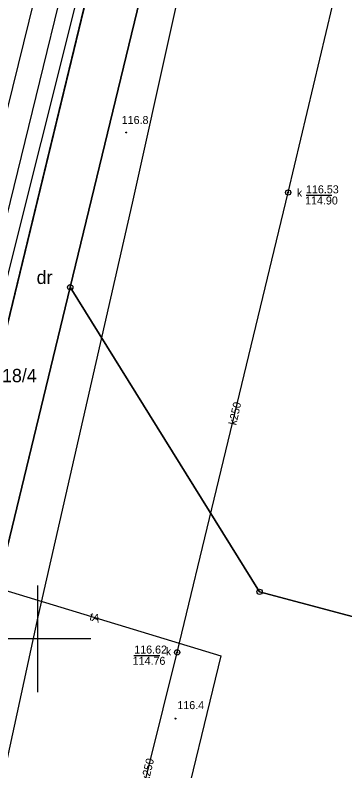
# Model space of a CAD drawing. Extents: x 6424617 to 6425697, y 5665845 to 5667190.
# Drawn here: x 6425397.9 to 6425428.8, y 5666387.6 to 5666458.4 of the extents above; entities that cross this region are included whole.
import ezdxf

# ---------------------------------------------------------------- set-up
doc = ezdxf.new("R2010")
doc.units = 0
for name, color, linetype in [('Warstwa 1', 7, 'Continuous'), ('Warstwa 10', 7, 'Continuous'), ('Warstwa 12', 7, 'Continuous'), ('Warstwa 13', 7, 'Continuous'), ('Warstwa 14', 7, 'Continuous'), ('Warstwa 15', 7, 'Continuous'), ('Warstwa 2', 7, 'Continuous'), ('Warstwa 4', 7, 'Continuous'), ('Warstwa 5', 7, 'Continuous'), ('Warstwa 6', 7, 'Continuous'), ('Warstwa 63', 7, 'Continuous')]:
    doc.layers.add(name, color=color, linetype=linetype)

msp = doc.modelspace()

# ---------------------------------------------------------------- linework, layer by layer
at = {"layer": 'Warstwa 1'}
for p, q in [((6425386.659, 5666386.227), (6425410.054, 5666482.642)), ((6425386.659, 5666386.227), (6425410.054, 5666482.642)), ((6425403.054, 5666432.953), (6425414.841, 5666481.544)), ((6425403.054, 5666432.953), (6425414.841, 5666481.544)), ((6425391.446, 5666385.129), (6425403.054, 5666432.953)), ((6425391.446, 5666385.129), (6425403.054, 5666432.953)), ((6425403.054, 5666432.953), (6425420.811, 5666404.417)), ((6425403.054, 5666432.953), (6425420.811, 5666404.417)), ((6425420.811, 5666404.417), (6425453.223, 5666395.781)), ((6425420.811, 5666404.417), (6425453.223, 5666395.781))]:
    msp.add_line(p, q, dxfattribs=at)
at = {"layer": 'Warstwa 10'}
msp.add_lwpolyline([(6425366.705, 5666313.952), (6425374.377, 5666346.412), (6425379.54, 5666367.762), (6425384.145, 5666386.807), (6425386.47, 5666396.26), (6425387.262, 5666397.301), (6425387.592, 5666398.097), (6425387.733, 5666398.995), (6425387.709, 5666399.495), (6425387.343, 5666399.88), (6425386.965, 5666400.004), (6425386.594, 5666399.939), (6425386.058, 5666399.445), (6425385.73, 5666398.749), (6425385.842, 5666398.098), (6425386.29, 5666397.932), (6425386.995, 5666398.354), (6425396.389, 5666436.784), (6425406.092, 5666476.274)], dxfattribs=at)
for centre in [(6425403.054, 5666432.953), (6425420.811, 5666404.417)]:
    msp.add_circle(centre, 0.25, dxfattribs=at)
at = {"layer": 'Warstwa 12'}
for points in [[(6425424.798, 5666563.269), (6425407.429, 5666491.384), (6425382.182, 5666389.031), (6425381.68, 5666386.39)], [(6425428.997, 5666563.219), (6425416.238, 5666512.78), (6425403.639, 5666459.878), (6425390.212, 5666406.396)], [(6425380.898, 5666313.781), (6425400.051, 5666402.067), (6425408.909, 5666440.823), (6425416.154, 5666473.488), (6425420.109, 5666487.161), (6425420.685, 5666489.264), (6425421.019, 5666490.41), (6425433.788, 5666544.17), (6425438.345, 5666557.965), (6425447.158, 5666555.689), (6425449.696, 5666562.969)], [(6425407.795, 5666377.502), (6425413.082, 5666398.74), (6425423.493, 5666441.827), (6425434.167, 5666486.832), (6425447.141, 5666536.008)], [(6425390.212, 5666406.396), (6425390.732, 5666406.441), (6425417.189, 5666398.43), (6425413.011, 5666381.299), (6425413.876, 5666380.819), (6425447.244, 5666373.817), (6425447.816, 5666373.11), (6425445.964, 5666367.172), (6425443.312, 5666353.803), (6425443.207, 5666353.298), (6425442.733, 5666353.01)]]:
    msp.add_lwpolyline(points, dxfattribs=at)
at = {"layer": 'Warstwa 13'}
for centre in [(6425408.309, 5666447.449), (6425412.913, 5666392.535)]:
    msp.add_circle(centre, 0.045, dxfattribs=at)
at = {"layer": 'Warstwa 14'}
for p, q in [((6425425.183, 5666441.587), (6425427.575, 5666441.587)), ((6425409.017, 5666398.46), (6425411.448, 5666398.46))]:
    msp.add_line(p, q, dxfattribs=at)
for centre in [(6425423.493, 5666441.827), (6425413.082, 5666398.74)]:
    msp.add_circle(centre, 0.045, dxfattribs=at)
at = {"layer": 'Warstwa 4'}
for centre in [(6425423.493, 5666441.827), (6425413.082, 5666398.74)]:
    msp.add_circle(centre, 0.25, dxfattribs=at)
at = {"layer": 'Warstwa 6'}
for points in [[(6425386.659, 5666386.227), (6425410.054, 5666482.642), (6425433.754, 5666580.312), (6425463.303, 5666702.097), (6425474.6, 5666748.65), (6425473.47, 5666747.98), (6425465.93, 5666741.65), (6425451.88, 5666727.39), (6425441.06, 5666708.4), (6425429.67, 5666678.16), (6425407.73, 5666588.9), (6425390.68, 5666508.89), (6425364.93, 5666402.71), (6425352.06, 5666353.98)], [(6425491.527, 5666566.626), (6425489.08, 5666567.113), (6425471.272, 5666493.575), (6425449.122, 5666487.121), (6425445.943, 5666473.999), (6425426.498, 5666478.714), (6425414.841, 5666481.544), (6425403.054, 5666432.953), (6425420.811, 5666404.417), (6425453.223, 5666395.781)], [(6425453.223, 5666395.781), (6425420.811, 5666404.417), (6425403.054, 5666432.953), (6425391.446, 5666385.129), (6425447.929, 5666372.169)]]:
    msp.add_lwpolyline(points, dxfattribs=at)
msp.add_lwpolyline([(6425403.054, 5666432.953), (6425414.841, 5666481.544), (6425412.836, 5666481.999), (6425410.054, 5666482.642), (6425386.659, 5666386.227), (6425389.561, 5666385.562), (6425391.446, 5666385.129)], close=True, dxfattribs=at)
at = {"layer": 'Warstwa 63'}
for p, q in [((6425400, 5666405), (6425400, 5666395)), ((6425405, 5666400), (6425395, 5666400))]:
    msp.add_line(p, q, dxfattribs=at)

# ---------------------------------------------------------------- texts
at = {"layer": 'Warstwa 13'}
for s, p in [('116.8', (6425407.882, 5666448.247)), ('116.4', (6425413.1, 5666393.423))]:
    msp.add_text(s, height=0.75, dxfattribs=at).set_placement(p)
for s, rotation, p in [('k250', 77.10866, (6425418.615, 5666419.982)), ('tA', 343.84343, (6425404.804, 5666401.782)), ('k250', 76.52997, (6425410.419, 5666386.595))]:
    msp.add_text(s, height=0.75, rotation=rotation, dxfattribs=at).set_placement(p)
at = {"layer": 'Warstwa 14'}
for s, p in [('114.90', (6425425.077, 5666440.704)), ('114.76', (6425408.911, 5666397.574))]:
    msp.add_text(s, height=0.75, dxfattribs=at).set_placement(p)
at = {"layer": 'Warstwa 15'}
for s, height, p in [('116.53', 0.75, (6425425.162, 5666441.748)), ('18/4', 1.25, (6425396.661, 5666424.055)), ('116.62', 0.75, (6425409.059, 5666398.627))]:
    msp.add_text(s, height=height, dxfattribs=at).set_placement(p)
at = {"layer": 'Warstwa 2'}
msp.add_text('dr', height=1.25, dxfattribs=at).set_placement((6425399.904, 5666433.256))
at = {"layer": 'Warstwa 5'}
for p in [(6425424.305, 5666441.422), (6425412.021, 5666398.451)]:
    msp.add_text('k', height=0.75, dxfattribs=at).set_placement(p)

doc.saveas('drawing.dxf')
